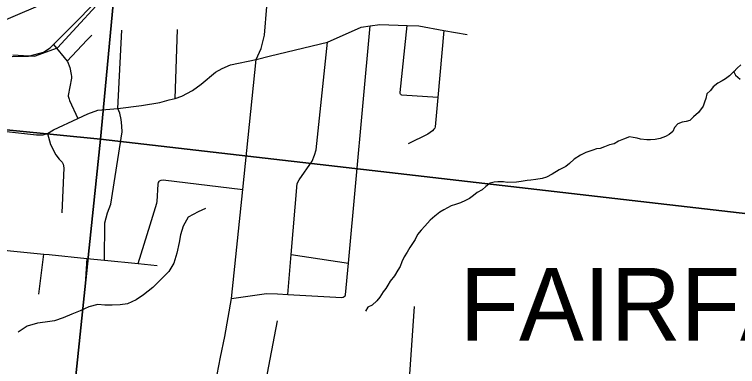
# Model space of a CAD drawing. Extents: x 0 to 34, y 0 to 22.
# Drawn here: x 2.6893 to 3.1612, y 17.879 to 18.1085 of the extents above; entities that cross this region are included whole.
import ezdxf

# ---------------------------------------------------------------- set-up
doc = ezdxf.new("R2010")
doc.units = 0
for name, color, linetype in [('GM_X_City_Street', 7, 'Continuous'), ('GM_X_Corporation_Text', 7, 'Continuous'), ('GM_X_County_Road', 7, 'Continuous'), ('GM_X_Minor_River', 7, 'Continuous'), ('GM_X_Rail_Line', 7, 'Continuous'), ('GM_X_Section', 7, 'Continuous')]:
    doc.layers.add(name, color=color, linetype=linetype)

msp = doc.modelspace()

# ---------------------------------------------------------------- linework, layer by layer
at = {"layer": 'GM_X_City_Street'}
for p, q in [((2.75678, 18.04724), (2.75933, 18.09828)), ((2.7941, 18.05374), (2.79579, 18.09862)), ((2.70526, 17.92611), (2.70848, 17.95231)), ((2.86986, 17.95205), (2.90727, 17.94648)), ((2.73648, 17.94949), (2.73517, 17.92915)), ((2.94564, 17.85176), (2.95033, 17.9181)), ((2.8534, 17.86906), (2.86104, 17.90871))]:
    msp.add_line(p, q, dxfattribs=at)
for points in [[(2.66501, 18.0847), (2.66963, 18.09493), (2.67279, 18.09979), (2.67799, 18.10269), (2.71656, 18.11934), (2.71847, 18.12068), (2.71988, 18.12305), (2.72085, 18.12666), (2.72091, 18.13037), (2.72051, 18.13304), (2.71982, 18.13559), (2.71906, 18.13705), (2.71772, 18.13844), (2.71179, 18.14112), (2.69885, 18.14717), (2.67991, 18.16401), (2.64702, 18.18446), (2.64372, 18.187), (2.64015, 18.19053), (2.63794, 18.19382), (2.63635, 18.19804), (2.63254, 18.22869)], [(2.84697, 18.07915), (2.85642, 18.08145), (2.89366, 18.09049), (2.91562, 18.10029), (2.92133, 18.10116), (2.92781, 18.10186), (2.94564, 18.10124), (2.95323, 18.10098), (2.96954, 18.09808), (2.98478, 18.09537)], [(2.90539, 17.9258), (2.90727, 17.94648), (2.92133, 18.10116)], [(2.9656, 18.05444), (2.94218, 18.05588), (2.94171, 18.05614), (2.94133, 18.05647), (2.94102, 18.05695), (2.94097, 18.05762), (2.94564, 18.10124)], [(2.96954, 18.09808), (2.9656, 18.05444), (2.96385, 18.03515), (2.96358, 18.03446), (2.96308, 18.03375), (2.96204, 18.03266), (2.95896, 18.03044), (2.9463, 18.02406)], [(2.72362, 18.07806), (2.73653, 18.09168), (2.73976, 18.09508)], [(2.71486, 18.08892), (2.72362, 18.07806), (2.72386, 18.07777), (2.72549, 18.07393), (2.72638, 18.06939), (2.72649, 18.06808), (2.72648, 18.06687), (2.72437, 18.0557), (2.72433, 18.05514), (2.72493, 18.0533), (2.72522, 18.05245), (2.73056, 18.04059)], [(2.86767, 17.92603), (2.86986, 17.95205), (2.87376, 17.99834), (2.87514, 18.00078), (2.88357, 18.01276), (2.88517, 18.01671), (2.88619, 18.0203), (2.89366, 18.09049)], [(2.74806, 17.94832), (2.74823, 17.97266), (2.75008, 17.97927), (2.75229, 17.98493), (2.75958, 18.03188), (2.75941, 18.03566), (2.75925, 18.03796), (2.759, 18.03993), (2.75816, 18.04411), (2.75678, 18.04724)], [(2.71083, 18.03081), (2.71284, 18.02365), (2.7163, 18.01692), (2.71852, 18.0142), (2.72038, 18.01226), (2.72113, 18.01101), (2.72163, 18.00843), (2.72025, 17.97919)], [(2.76997, 17.94611), (2.77783, 17.97142), (2.78231, 17.98539), (2.78248, 17.98655), (2.78314, 17.99792), (2.7834, 17.99899), (2.78367, 17.99957), (2.78398, 17.99996), (2.78494, 18.00046), (2.78624, 18.0007), (2.83826, 17.99448)], [(2.48226, 17.97622), (2.50465, 17.97286), (2.53586, 17.96972), (2.54595, 17.9687), (2.59807, 17.96344), (2.61355, 17.96188), (2.63309, 17.95991), (2.65752, 17.95745), (2.67439, 17.95575), (2.68682, 17.9545), (2.70848, 17.95231), (2.71197, 17.95196), (2.73648, 17.94949), (2.74806, 17.94832), (2.76997, 17.94611), (2.78241, 17.94486)], [(2.83103, 17.92329), (2.85381, 17.92655), (2.86103, 17.92639), (2.86767, 17.92603), (2.90296, 17.92411), (2.90374, 17.92424), (2.90457, 17.92457), (2.90507, 17.92515), (2.90539, 17.9258)]]:
    msp.add_lwpolyline(points, dxfattribs=at)
at = {"layer": 'GM_X_County_Road'}
msp.add_line((2.68773, 18.08116), (2.69757, 18.08131), dxfattribs=at)
for points in [[(2.84697, 18.07915), (2.85034, 18.08638), (2.8524, 18.09493), (2.857, 18.15116), (2.85758, 18.15362), (2.85881, 18.15625), (2.86078, 18.15782)], [(2.69757, 18.08131), (2.69855, 18.08132), (2.70828, 18.08397), (2.7127, 18.08673), (2.71486, 18.08892), (2.75471, 18.1292)], [(2.71083, 18.03081), (2.71486, 18.03319), (2.73056, 18.04059), (2.73722, 18.04379), (2.74381, 18.0462), (2.75678, 18.04724), (2.77224, 18.04914), (2.78424, 18.05119), (2.79024, 18.05275), (2.7941, 18.05374), (2.79862, 18.0553), (2.80544, 18.059), (2.81104, 18.06303), (2.82057, 18.07092), (2.82477, 18.07319), (2.83035, 18.0756), (2.84697, 18.07915)], [(2.82149, 17.87381), (2.82387, 17.88523), (2.82659, 17.89855), (2.83103, 17.92329), (2.83826, 17.99448), (2.84697, 18.07915)], [(2.338, 18.0671), (2.38227, 18.06286), (2.40044, 18.06081), (2.41219, 18.05966), (2.43044, 18.05769), (2.44598, 18.05612), (2.45905, 18.05489), (2.48829, 18.05178), (2.51235, 18.04938), (2.54355, 18.0461), (2.62213, 18.03804), (2.68403, 18.03212), (2.7036, 18.03007), (2.70795, 18.02998), (2.71083, 18.03081)]]:
    msp.add_lwpolyline(points, dxfattribs=at)
at = {"layer": 'GM_X_Minor_River'}
for points in [[(3.16327, 18.07554), (3.16091, 18.07355), (3.15873, 18.07117), (3.15977, 18.06884), (3.1629, 18.06624)], [(3.15925, 18.07174), (3.15596, 18.06843), (3.15341, 18.06645), (3.15108, 18.06521), (3.14836, 18.06361), (3.14523, 18.06127), (3.14361, 18.05887), (3.14106, 18.0567), (3.14037, 18.05368), (3.13951, 18.05125), (3.13865, 18.04862), (3.13564, 18.04456), (3.13249, 18.04184), (3.13011, 18.03947), (3.12762, 18.03881), (3.12493, 18.03817), (3.12223, 18.03714), (3.12005, 18.03476), (3.119, 18.03214), (3.11645, 18.03015), (3.11412, 18.02892), (3.11064, 18.02754), (3.10739, 18.02692), (3.10435, 18.02686), (3.10187, 18.02677), (3.0979, 18.02712), (3.09564, 18.02779), (3.093, 18.02828), (3.09074, 18.02875), (3.08669, 18.02721), (3.08359, 18.02582), (3.08068, 18.02423), (3.07761, 18.0234), (3.07433, 18.02221), (3.07144, 18.02119), (3.06915, 18.0209), (3.06665, 18.02006), (3.06222, 18.01853), (3.05873, 18.01677), (3.05463, 18.01409), (3.05148, 18.01137), (3.04912, 18.00938), (3.04486, 18.00728), (3.04019, 18.00443), (3.0365, 18.00249), (3.03361, 18.00147), (3.0296, 18.00088), (3.02635, 18.00044), (3.02387, 18.00016), (3.02005, 17.99956), (3.01699, 17.99912), (3.0109, 17.99899), (3.00844, 17.99929), (3.00484, 17.99944), (3.00236, 17.99916), (2.99967, 17.99851), (2.99693, 17.99634), (2.99456, 17.99416), (2.99126, 17.9924), (2.98891, 17.99059), (2.98636, 17.98861), (2.98365, 17.9872), (2.98036, 17.98563), (2.97709, 17.98462), (2.97439, 17.98378), (2.97187, 17.98237), (2.96954, 17.98113), (2.967, 17.97953), (2.96367, 17.977), (2.96053, 17.97447), (2.95714, 17.97043), (2.95476, 17.96787), (2.95238, 17.96512), (2.95072, 17.96177), (2.94729, 17.95659), (2.94565, 17.95361), (2.94363, 17.95046), (2.94217, 17.94729), (2.94091, 17.9443), (2.93949, 17.94189), (2.93725, 17.93818), (2.93445, 17.93469), (2.93302, 17.93209), (2.9316, 17.92986), (2.93, 17.92765), (2.92777, 17.92432), (2.92577, 17.92174), (2.92263, 17.91902), (2.91992, 17.9178), (2.91848, 17.9152)], [(2.81388, 17.98194), (2.80909, 17.97975), (2.80277, 17.97626), (2.79943, 17.97043), (2.79762, 17.96476), (2.79677, 17.95983), (2.79531, 17.95282), (2.79329, 17.9464), (2.79015, 17.94094), (2.77971, 17.9305), (2.77355, 17.92586), (2.76875, 17.92253), (2.76301, 17.91998), (2.75825, 17.91931), (2.75313, 17.91902), (2.74838, 17.91911), (2.74365, 17.9194), (2.73774, 17.91799), (2.73218, 17.91524), (2.72664, 17.91306), (2.7211, 17.9107), (2.71537, 17.90891), (2.70928, 17.90788), (2.70434, 17.90721), (2.69766, 17.90525), (2.6917, 17.90137)]]:
    msp.add_lwpolyline(points, dxfattribs=at)
at = {"layer": 'GM_X_Rail_Line'}
msp.add_lwpolyline([(2.68829, 18.08206), (2.70241, 18.08122), (2.71733, 18.08672), (2.75492, 18.12768), (2.75908, 18.14141), (2.75374, 18.15599), (2.74419, 18.16803), (2.73564, 18.17651), (2.73463, 18.18885), (2.73956, 18.19638), (2.74793, 18.20069), (2.76431, 18.19948), (2.97812, 18.17699), (3.02085, 18.25134)], dxfattribs=at)
at = {"layer": 'GM_X_Section'}
for points in [[(2.28405, 18.58331), (2.79274, 18.52978), (2.7454, 18.02721), (2.23892, 18.07747)], [(2.79274, 18.52978), (3.29405, 18.47716), (3.2415, 17.96998), (2.7454, 18.02721)], [(2.23892, 18.07747), (2.7454, 18.02721), (2.69316, 17.52707), (2.18871, 17.57504)], [(2.7454, 18.02721), (3.2415, 17.96998), (3.19003, 17.47982), (2.69316, 17.52707)]]:
    msp.add_lwpolyline(points, close=True, dxfattribs=at)

# ---------------------------------------------------------------- texts
at = {"layer": 'GM_X_Corporation_Text'}
msp.add_text('FAIRFAX', height=0.047348, rotation=0, dxfattribs=at).set_placement((2.97995, 17.89596))

doc.saveas('drawing.dxf')
